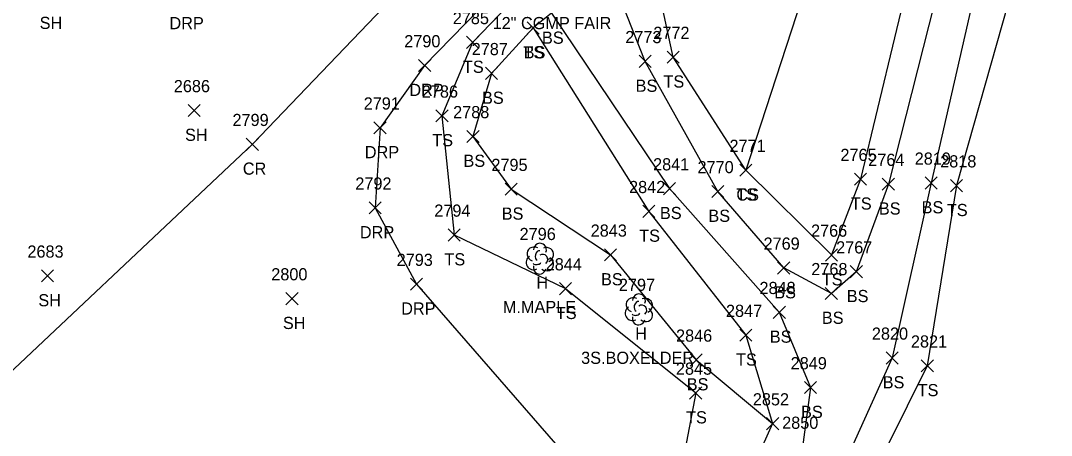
# Model space of a CAD drawing. Extents: x 1472233 to 1475777, y 540726 to 543442.
# Drawn here: x 1474005.9 to 1474175.4, y 542608.6 to 542676.8 of the extents above; entities that cross this region are included whole.
import ezdxf

# ---------------------------------------------------------------- set-up
doc = ezdxf.new("R2010")
doc.units = 0
for name, color, linetype in [('D_C', 7, 'Continuous'), ('L_A', 7, 'Continuous'), ('L_C', 7, 'Continuous'), ('L_I', 7, 'Continuous'), ('L_TIC', 7, 'Continuous'), ('LELB', 7, 'Continuous'), ('LTD', 7, 'Continuous'), ('P_A', 7, 'Continuous'), ('P_I', 7, 'Continuous'), ('P_TIC', 7, 'Continuous'), ('PRC', 7, 'Continuous'), ('R_A', 7, 'Continuous'), ('R_I', 7, 'Continuous'), ('R_TIC', 7, 'Continuous'), ('RDP', 7, 'Continuous')]:
    doc.layers.add(name, color=color, linetype=linetype)

msp = doc.modelspace()

# ---------------------------------------------------------------- linework, layer by layer
at = {"layer": 'L_TIC'}
for points in [[(1474089.14, 542674.56), (1474091.14, 542676.56)], [(1474091.14, 542674.56), (1474089.14, 542676.56)], [(1474089.14, 542674.56), (1474091.14, 542676.56)], [(1474091.14, 542674.56), (1474089.14, 542676.56)], [(1474079.19, 542672.18), (1474081.19, 542674.18)], [(1474081.19, 542672.18), (1474079.19, 542674.18)], [(1474107.56, 542669.06), (1474109.56, 542671.06)], [(1474109.56, 542669.06), (1474107.56, 542671.06)], [(1474112.17, 542669.76), (1474114.17, 542671.76)], [(1474114.17, 542669.76), (1474112.17, 542671.76)], [(1474082.3, 542667.09), (1474084.3, 542669.09)], [(1474084.3, 542667.09), (1474082.3, 542669.09)], [(1474033.41, 542661), (1474035.41, 542663)], [(1474035.41, 542661), (1474033.41, 542663)], [(1474074.15, 542660.11), (1474076.15, 542662.11)], [(1474076.15, 542660.11), (1474074.15, 542662.11)], [(1474079.25, 542656.73), (1474081.25, 542658.73)], [(1474081.25, 542656.73), (1474079.25, 542658.73)], [(1474124.13, 542651.19), (1474126.13, 542653.19)], [(1474126.13, 542651.19), (1474124.13, 542653.19)], [(1474124.13, 542651.19), (1474126.13, 542653.19)], [(1474126.13, 542651.19), (1474124.13, 542653.19)], [(1474142.99, 542649.7), (1474144.99, 542651.7)], [(1474144.99, 542649.7), (1474142.99, 542651.7)], [(1474147.57, 542648.89), (1474149.57, 542650.89)], [(1474149.57, 542648.89), (1474147.57, 542650.89)], [(1474154.6, 542649.09), (1474156.6, 542651.09)], [(1474156.6, 542649.09), (1474154.6, 542651.09)], [(1474158.78, 542648.64), (1474160.78, 542650.64)], [(1474160.78, 542648.64), (1474158.78, 542650.64)], [(1474085.54, 542648.05), (1474087.54, 542650.05)], [(1474087.54, 542648.05), (1474085.54, 542650.05)], [(1474111.56, 542648.15), (1474113.56, 542650.15)], [(1474113.56, 542648.15), (1474111.56, 542650.15)], [(1474119.53, 542647.69), (1474121.53, 542649.69)], [(1474121.53, 542647.69), (1474119.53, 542649.69)], [(1474108.18, 542644.42), (1474110.18, 542646.42)], [(1474110.18, 542644.42), (1474108.18, 542646.42)], [(1474076.15, 542640.54), (1474078.15, 542642.54)], [(1474078.15, 542640.54), (1474076.15, 542642.54)], [(1474101.87, 542637.26), (1474103.87, 542639.26)], [(1474103.87, 542637.26), (1474101.87, 542639.26)], [(1474138.21, 542637.25), (1474140.21, 542639.25)], [(1474140.21, 542637.25), (1474138.21, 542639.25)], [(1474130.36, 542635.12), (1474132.36, 542637.12)], [(1474132.36, 542635.12), (1474130.36, 542637.12)], [(1474009.28, 542633.81), (1474011.28, 542635.81)], [(1474011.28, 542633.81), (1474009.28, 542635.81)], [(1474142.29, 542634.5), (1474144.29, 542636.5)], [(1474144.29, 542634.5), (1474142.29, 542636.5)], [(1474094.47, 542631.72), (1474096.47, 542633.72)], [(1474096.47, 542631.72), (1474094.47, 542633.72)], [(1474049.5, 542630.08), (1474051.5, 542632.08)], [(1474051.5, 542630.08), (1474049.5, 542632.08)], [(1474138.19, 542630.93), (1474140.19, 542632.93)], [(1474140.19, 542630.93), (1474138.19, 542632.93)], [(1474129.63, 542627.83), (1474131.63, 542629.83)], [(1474131.63, 542627.83), (1474129.63, 542629.83)], [(1474124.12, 542624.07), (1474126.12, 542626.07)], [(1474126.12, 542624.07), (1474124.12, 542626.07)], [(1474115.97, 542620), (1474117.97, 542622)], [(1474117.97, 542620), (1474115.97, 542622)], [(1474148.2, 542620.33), (1474150.2, 542622.33)], [(1474150.2, 542620.33), (1474148.2, 542622.33)], [(1474153.97, 542619.04), (1474155.97, 542621.04)], [(1474155.97, 542619.04), (1474153.97, 542621.04)], [(1474134.77, 542615.46), (1474136.77, 542617.46)], [(1474136.77, 542615.46), (1474134.77, 542617.46)], [(1474115.89, 542614.57), (1474117.89, 542616.57)], [(1474117.89, 542614.57), (1474115.89, 542616.57)], [(1474128.54, 542609.53), (1474130.54, 542611.53)], [(1474130.54, 542609.53), (1474128.54, 542611.53)], [(1474128.54, 542609.53), (1474130.54, 542611.53)], [(1474130.54, 542609.53), (1474128.54, 542611.53)]]:
    msp.add_lwpolyline(points, dxfattribs=at)
at = {"layer": 'LELB'}
for points in [[(1474164.82, 542884.74), (1474177.08, 542859.64), (1474183.9, 542820.79), (1474184.96, 542792.13), (1474179.18, 542755.14), (1474177.15, 542730.87), (1474169.21, 542682.98), (1474159.78, 542649.64), (1474154.97, 542620.04), (1474135.25, 542580.36), (1474109.96, 542543.28), (1474096.67, 542524.43), (1474067.27, 542494.3), (1474046, 542463.55), (1474027.35, 542441.47), (1474014.9, 542415.95), (1474008.61, 542382.85), (1474022.04, 542371.96), (1474043.45, 542321.48), (1474074.48, 542289.92), (1474118.03, 542249.87), (1474148.2, 542220.42), (1474162.9, 542206.56)], [(1474164.65, 542855.05), (1474165.52, 542817.42), (1474168.39, 542791.92), (1474158.25, 542760.56), (1474147.6, 542740.17), (1474138.38, 542692.86), (1474125.13, 542652.19)], [(1474178.93, 542819.53), (1474183.85, 542789.78), (1474174.09, 542756.55), (1474171.82, 542731.38), (1474163.62, 542685.17), (1474155.6, 542650.09), (1474149.2, 542621.33), (1474131.46, 542582.13), (1474106.27, 542545.45), (1474094.34, 542527.6), (1474062.74, 542495.35), (1474043.24, 542465.87), (1474022.83, 542445.04)], [(1474161.33, 542816.84), (1474161.97, 542792.29), (1474154.87, 542762.03), (1474144.32, 542744.44), (1474124.61, 542718.74), (1474101.99, 542695.96), (1474093.47, 542686.46), (1474089.24, 542682.58), (1474080.19, 542673.18), (1474075.15, 542661.11), (1474077.15, 542641.54), (1474095.47, 542632.72), (1474116.89, 542615.57), (1474111.23, 542585.69), (1474090.52, 542556.35), (1474073.67, 542551.32), (1474038.07, 542519.87), (1474011.53, 542544.93), (1473997.92, 542550.92)], [(1474168.42, 542758.16), (1474161.08, 542732.65), (1474152.4, 542685.62), (1474143.99, 542650.7), (1474139.21, 542638.25), (1474125.13, 542652.19), (1474113.17, 542670.76), (1474108, 542694.64)], [(1474147.6, 542740.17), (1474126.67, 542715.96), (1474108, 542694.64), (1474101.39, 542688.23), (1474093.16, 542677.96), (1474090.14, 542675.56), (1474083.3, 542668.09), (1474080.25, 542657.73), (1474086.54, 542649.05), (1474102.87, 542638.26), (1474116.97, 542621), (1474129.54, 542610.53)], [(1474165.95, 542731.94), (1474157.14, 542683.61), (1474148.57, 542649.89), (1474143.29, 542635.5), (1474139.19, 542631.93), (1474131.36, 542636.12), (1474120.53, 542648.69), (1474108.56, 542670.06), (1474101.39, 542688.23), (1474095.89, 542684.64), (1474093.95, 542684.48), (1474093.45, 542683.67), (1474093.16, 542677.96), (1474112.56, 542649.15), (1474130.63, 542628.83), (1474135.77, 542616.46), (1474134.45, 542606.68), (1474129.24, 542593.89), (1474099.76, 542548.63), (1474087.76, 542535.06), (1474054.57, 542501.68), (1474028.74, 542469.85), (1474011.69, 542457.24), (1473991.56, 542429.6)], [(1474090.14, 542675.56), (1474109.18, 542645.42), (1474125.12, 542625.07), (1474129.54, 542610.53), (1474116.17, 542580.79), (1474095.87, 542551.75), (1474082.52, 542541.7), (1474047.4, 542508.8), (1474023.57, 542483.66), (1474004.53, 542461.57), (1473981.42, 542435.1), (1473957.61, 542405.93), (1473949.71, 542379.54)]]:
    msp.add_lwpolyline(points, dxfattribs=at)
at = {"layer": 'LTD'}
for p, q in [((1474091.23, 542637.7), (1474091.23, 542637.7)), ((1474091.23, 542637.7), (1474091.23, 542637.7)), ((1474107.51, 542629.35), (1474107.51, 542629.35)), ((1474107.51, 542629.35), (1474107.51, 542629.35))]:
    msp.add_line(p, q, dxfattribs=at)
for centre in [(1474091.28, 542639.13), (1474107.56, 542630.79)]:
    msp.add_arc(centre, 1.05, 335.5272, 180.9563, dxfattribs=at)
for centre, major_axis, ratio, start_param, end_param in [((1474090.44, 542638.36), (1.21, -0.51), 0.895232, 1.570796, 4.712389), ((1474091.03, 542638.16), (-0.208, -0.792), 0.645439, 3.141593, 6.283185), ((1474092.28, 542638.28), (-1.14, -0.48), 0.949671, 1.570796, 4.712389), ((1474090.15, 542636.99), (0.58, -1.04), 0.959034, 3.141593, 6.283185), ((1474090.78, 542636.95), (-0.625, -0.083), 0.423636, 0, 3.141593), ((1474091.73, 542637.53), (-0.5, 0.667), 0.989748, 3.141593, 6.283185), ((1474092.23, 542636.86), (-1.09, 0.79), 0.841452, 1.570796, 4.712389), ((1474091.23, 542636.2), (0.26, 1.06), 0.942809, 1.570796, 4.712389), ((1474106.72, 542630.02), (1.21, -0.51), 0.895232, 1.570796, 4.712389), ((1474107.3, 542629.81), (-0.208, -0.792), 0.645439, 3.141593, 6.283185), ((1474108.55, 542629.94), (-1.14, -0.48), 0.949671, 1.570796, 4.712389), ((1474106.43, 542628.65), (0.58, -1.04), 0.959034, 3.141593, 6.283185), ((1474107.05, 542628.6), (-0.625, -0.083), 0.423636, 0, 3.141593), ((1474108.01, 542629.19), (-0.5, 0.667), 0.989748, 3.141593, 6.283185), ((1474108.51, 542628.52), (-1.09, 0.79), 0.841452, 1.570796, 4.712389), ((1474107.51, 542627.85), (0.26, 1.06), 0.942809, 1.570796, 4.712389)]:
    msp.add_ellipse(centre, major_axis=major_axis, ratio=ratio, start_param=start_param, end_param=end_param, dxfattribs=at)
at = {"layer": 'P_TIC'}
for points in [[(1474042.97, 542655.44), (1474044.97, 542657.44)], [(1474044.97, 542655.44), (1474042.97, 542657.44)]]:
    msp.add_lwpolyline(points, dxfattribs=at)
at = {"layer": 'PRC'}
msp.add_lwpolyline([(1474124.73, 542867.45), (1474138.24, 542842.57), (1474146.26, 542814.27), (1474147.99, 542793.2), (1474140.2, 542767.69), (1474131.39, 542751.59), (1474113.96, 542729.51), (1474092.05, 542706.63), (1474043.97, 542656.44), (1473995.22, 542610.58), (1473969.45, 542582.1), (1473923.18, 542533.15), (1473898.02, 542503.68), (1473870.62, 542473.58), (1473851.91, 542452.04)], dxfattribs=at)
at = {"layer": 'R_TIC'}
for points in [[(1474071.3, 542668.38), (1474073.3, 542670.38)], [(1474073.3, 542668.38), (1474071.3, 542670.38)], [(1474063.97, 542658.15), (1474065.97, 542660.15)], [(1474065.97, 542658.15), (1474063.97, 542660.15)], [(1474063.16, 542644.99), (1474065.16, 542646.99)], [(1474065.16, 542644.99), (1474063.16, 542646.99)], [(1474069.96, 542632.45), (1474071.96, 542634.45)], [(1474071.96, 542632.45), (1474069.96, 542634.45)]]:
    msp.add_lwpolyline(points, dxfattribs=at)
at = {"layer": 'RDP'}
msp.add_lwpolyline([(1474156.9, 542816.07), (1474158.25, 542792.55), (1474149.71, 542763.53), (1474141.06, 542745.97), (1474122.05, 542721.57), (1474099.16, 542696.92), (1474072.3, 542669.38), (1474064.97, 542659.15), (1474064.16, 542645.99), (1474070.96, 542633.45), (1474104.89, 542594.5), (1474067.57, 542556.96), (1474038.11, 542526.02), (1474001.11, 542557.22), (1473988.17, 542557.88), (1473978.19, 542554.56), (1473968.9, 542548.06), (1473950.18, 542529.64), (1473913.19, 542491.65), (1473890.53, 542466.06), (1473881.45, 542451.89), (1473878.79, 542441.67), (1473879.57, 542429.36), (1473882.06, 542422.12)], dxfattribs=at)

# ---------------------------------------------------------------- texts
at = {"layer": 'D_C'}
msp.add_text('12" CGMP FAIR', height=2, dxfattribs=at).set_placement((1474083.48, 542675.36))
at = {"layer": 'L_A'}
for s, p in [('SH', (1474008.99, 542675.39)), ('BS', (1474091.6, 542672.96)), ('BS', (1474091.6, 542672.96)), ('TS', (1474088.55, 542670.56)), ('BS', (1474088.59, 542670.56)), ('TS', (1474078.6, 542668.18)), ('TS', (1474111.58, 542665.76)), ('BS', (1474107, 542665.06)), ('BS', (1474081.74, 542663.09)), ('SH', (1474032.9, 542657)), ('TS', (1474073.56, 542656.11)), ('BS', (1474078.69, 542652.73)), ('TS', (1474123.54, 542647.19)), ('CS', (1474123.57, 542647.19)), ('TS', (1474142.4, 542645.7)), ('BS', (1474084.98, 542644.05)), ('BS', (1474111, 542644.15)), ('BS', (1474118.97, 542643.69)), ('BS', (1474147.01, 542644.89)), ('BS', (1474154.04, 542645.09)), ('TS', (1474158.19, 542644.64)), ('TS', (1474107.59, 542640.42)), ('TS', (1474075.56, 542636.54)), ('H', (1474090.67, 542632.7)), ('BS', (1474101.31, 542633.26)), ('TS', (1474137.62, 542633.25)), ('BS', (1474129.8, 542631.12)), ('BS', (1474141.73, 542630.5)), ('SH', (1474008.77, 542629.81)), ('TS', (1474093.88, 542627.72)), ('BS', (1474137.63, 542626.93)), ('SH', (1474048.99, 542626.08)), ('H', (1474106.94, 542624.35)), ('BS', (1474129.07, 542623.83)), ('TS', (1474123.52, 542620.07)), ('BS', (1474115.41, 542616)), ('BS', (1474147.64, 542616.33)), ('TS', (1474153.38, 542615.04)), ('BS', (1474134.21, 542611.46)), ('TS', (1474115.3, 542610.57))]:
    msp.add_text(s, height=2, dxfattribs=at).set_placement(p)
at = {"layer": 'L_C'}
for s, p in [('M.MAPLE', (1474085.17, 542628.7)), ('3S.BOXELDER', (1474098.04, 542620.35))]:
    msp.add_text(s, height=2, dxfattribs=at).set_placement(p)
at = {"layer": 'L_I'}
for s, p in [('2785', (1474076.93, 542676.18)), ('2773', (1474105.3, 542673.06)), ('2772', (1474109.91, 542673.76)), ('2787', (1474080.04, 542671.09)), ('2686', (1474031.05, 542665)), ('2786', (1474071.84, 542664.11)), ('2788', (1474076.99, 542660.73)), ('2771', (1474122.44, 542655.19)), ('2771', (1474122.44, 542655.19)), ('2765', (1474140.68, 542653.7)), ('2795', (1474083.28, 542652.05)), ('2841', (1474109.87, 542652.15)), ('2764', (1474145.26, 542652.89)), ('2819', (1474152.9, 542653.09)), ('2818', (1474157.09, 542652.64)), ('2770', (1474117.18, 542651.69)), ('2842', (1474105.92, 542648.42)), ('2794', (1474073.89, 542644.54)), ('2796', (1474087.92, 542640.7)), ('2843', (1474099.61, 542641.26)), ('2766', (1474135.85, 542641.25)), ('2769', (1474128.04, 542639.12)), ('2767', (1474139.98, 542638.5)), ('2683', (1474006.97, 542637.81)), ('2844', (1474092.21, 542635.72)), ('2800', (1474047.08, 542634.08)), ('2768', (1474135.89, 542634.93)), ('2797', (1474104.25, 542632.35)), ('2848', (1474127.37, 542631.83)), ('2847', (1474121.86, 542628.07)), ('2846', (1474113.65, 542624)), ('2820', (1474145.86, 542624.33)), ('2821', (1474152.28, 542623.04)), ('2845', (1474113.63, 542618.57)), ('2849', (1474132.5, 542619.46)), ('2852', (1474126.28, 542613.53)), ('2852', (1474126.28, 542613.53)), ('2850', (1474131.1, 542609.68))]:
    msp.add_text(s, height=2, dxfattribs=at).set_placement(p)
at = {"layer": 'P_A'}
msp.add_text('CR', height=2, dxfattribs=at).set_placement((1474042.4, 542651.44))
at = {"layer": 'P_I'}
msp.add_text('2799', height=2, dxfattribs=at).set_placement((1474040.7, 542659.44))
at = {"layer": 'R_A'}
for p in [(1474030.33, 542675.35), (1474069.79, 542664.38), (1474062.46, 542654.15), (1474061.65, 542640.99), (1474068.45, 542628.45)]:
    msp.add_text('DRP', height=2, dxfattribs=at).set_placement(p)
at = {"layer": 'R_I'}
for s, p in [('2790', (1474068.95, 542672.38)), ('2791', (1474062.28, 542662.15)), ('2792', (1474060.9, 542648.99)), ('2793', (1474067.7, 542636.45))]:
    msp.add_text(s, height=2, dxfattribs=at).set_placement(p)

doc.saveas('drawing.dxf')
